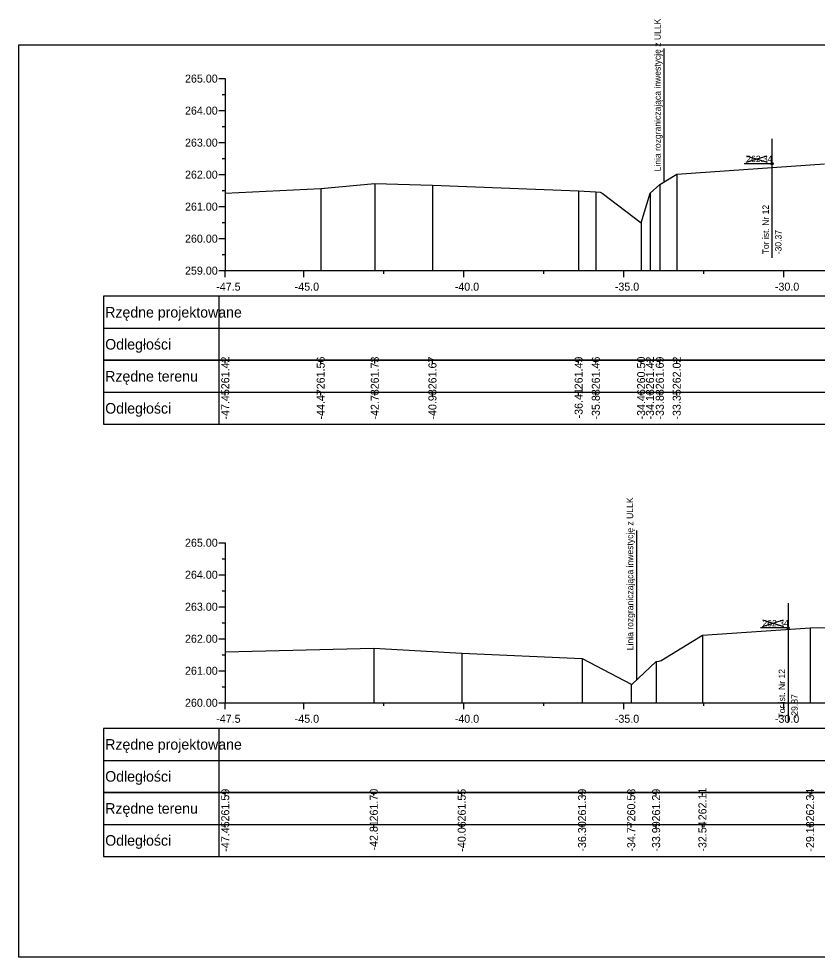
# Model space of a CAD drawing. Extents: x 6516023 to 6560129, y 5513077 to 5529206.
# Drawn here: x 6519087.01 to 6519111.95, y 5514551.66 to 5514580.98 of the extents above; entities that cross this region are included whole.
import ezdxf

# ---------------------------------------------------------------- set-up
doc = ezdxf.new("R2010")
doc.units = 0
for name, color, linetype in [('TOR_PRZEK_P-tabelka istniejace', 7, 'Continuous'), ('TOR_PRZEK_P-tabelka projektowane', 7, 'Continuous'), ('TOR_PRZEK_P-teren istniejacy', 7, 'Continuous'), ('TOR_PRZEK_P-tory istniejace', 7, 'Continuous'), ('TOR_PRZEK_P-uklad odniesienia', 7, 'Continuous'), ('TOR_PS_T-granica PKP-projektowana', 7, 'Continuous'), ('TOR_RAMKI-ramka+tabelka 1', 7, 'Continuous')]:
    doc.layers.add(name, color=color, linetype=linetype)

msp = doc.modelspace()

# ---------------------------------------------------------------- linework, layer by layer
at = {"layer": 'TOR_PRZEK_P-tabelka istniejace'}
for p, q in [((6519089.663, 5514570.306), (6519089.663, 5514568.306)), ((6519093.263, 5514570.306), (6519093.263, 5514568.306)), ((6519093.463, 5514570.206), (6519093.463, 5514570.306)), ((6519096.444, 5514570.206), (6519096.444, 5514570.306)), ((6519098.134, 5514570.206), (6519098.134, 5514570.306)), ((6519099.935, 5514570.206), (6519099.935, 5514570.306)), ((6519104.502, 5514570.206), (6519104.502, 5514570.306)), ((6519105.038, 5514570.206), (6519105.038, 5514570.306)), ((6519106.455, 5514570.206), (6519106.455, 5514570.306)), ((6519106.732, 5514570.206), (6519106.732, 5514570.306)), ((6519107.037, 5514570.206), (6519107.037, 5514570.306)), ((6519107.566, 5514570.206), (6519107.566, 5514570.306)), ((6519089.663, 5514569.306), (6519183.463, 5514569.306)), ((6519093.463, 5514569.206), (6519093.463, 5514569.306)), ((6519096.444, 5514569.206), (6519096.444, 5514569.306)), ((6519098.134, 5514569.206), (6519098.134, 5514569.306)), ((6519099.935, 5514569.206), (6519099.935, 5514569.306)), ((6519104.502, 5514569.206), (6519104.502, 5514569.306)), ((6519105.038, 5514569.206), (6519105.038, 5514569.306)), ((6519106.455, 5514569.206), (6519106.455, 5514569.306)), ((6519106.732, 5514569.206), (6519106.732, 5514569.306)), ((6519107.037, 5514569.206), (6519107.037, 5514569.306)), ((6519107.566, 5514569.206), (6519107.566, 5514569.306)), ((6519089.663, 5514556.806), (6519089.663, 5514554.806)), ((6519093.263, 5514556.806), (6519093.263, 5514554.806)), ((6519093.463, 5514556.706), (6519093.463, 5514556.806)), ((6519098.102, 5514556.706), (6519098.102, 5514556.806)), ((6519100.849, 5514556.706), (6519100.849, 5514556.806)), ((6519104.609, 5514556.706), (6519104.609, 5514556.806)), ((6519106.145, 5514556.706), (6519106.145, 5514556.806)), ((6519106.922, 5514556.706), (6519106.922, 5514556.806)), ((6519108.369, 5514556.706), (6519108.369, 5514556.806)), ((6519111.732, 5514556.706), (6519111.732, 5514556.806)), ((6519089.663, 5514555.806), (6519183.463, 5514555.806)), ((6519093.463, 5514555.706), (6519093.463, 5514555.806)), ((6519098.102, 5514555.706), (6519098.102, 5514555.806)), ((6519100.849, 5514555.706), (6519100.849, 5514555.806)), ((6519104.609, 5514555.706), (6519104.609, 5514555.806)), ((6519106.145, 5514555.706), (6519106.145, 5514555.806)), ((6519106.922, 5514555.706), (6519106.922, 5514555.806)), ((6519108.369, 5514555.706), (6519108.369, 5514555.806)), ((6519111.732, 5514555.706), (6519111.732, 5514555.806))]:
    msp.add_line(p, q, dxfattribs=at)
for points in [[(6519107.566, 5514576.122), (6519107.566, 5514573.306), (6519107.566, 5514573.176), (6519107.566, 5514573.106)], [(6519098.134, 5514575.831), (6519098.134, 5514573.306), (6519098.134, 5514573.176), (6519098.134, 5514573.106)], [(6519099.935, 5514575.781), (6519099.935, 5514573.306), (6519099.935, 5514573.176), (6519099.935, 5514573.106)], [(6519107.037, 5514575.799), (6519107.037, 5514573.306), (6519107.037, 5514573.176), (6519107.037, 5514573.106)], [(6519093.463, 5514575.53), (6519093.463, 5514573.306), (6519093.463, 5514573.176), (6519093.463, 5514573.106)], [(6519096.444, 5514575.668), (6519096.444, 5514573.306), (6519096.444, 5514573.176), (6519096.444, 5514573.106)], [(6519104.502, 5514575.595), (6519104.502, 5514573.306), (6519104.502, 5514573.176), (6519104.502, 5514573.106)], [(6519105.038, 5514575.565), (6519105.038, 5514573.306), (6519105.038, 5514573.176), (6519105.038, 5514573.106)], [(6519106.732, 5514575.525), (6519106.732, 5514573.306), (6519106.732, 5514573.176), (6519106.732, 5514573.106)], [(6519106.455, 5514574.604), (6519106.455, 5514573.306), (6519106.455, 5514573.176), (6519106.455, 5514573.106)], [(6519111.732, 5514561.947), (6519111.732, 5514559.806), (6519111.732, 5514559.676), (6519111.732, 5514559.606)], [(6519108.369, 5514561.714), (6519108.369, 5514559.806), (6519108.369, 5514559.676), (6519108.369, 5514559.606)], [(6519093.463, 5514561.201), (6519093.463, 5514559.806), (6519093.463, 5514559.676), (6519093.463, 5514559.606)], [(6519098.102, 5514561.307), (6519098.102, 5514559.806), (6519098.102, 5514559.676), (6519098.102, 5514559.606)], [(6519100.849, 5514561.156), (6519100.849, 5514559.806), (6519100.849, 5514559.676), (6519100.849, 5514559.606)], [(6519104.609, 5514560.993), (6519104.609, 5514559.806), (6519104.609, 5514559.676), (6519104.609, 5514559.606)], [(6519106.922, 5514560.895), (6519106.922, 5514559.806), (6519106.922, 5514559.676), (6519106.922, 5514559.606)], [(6519106.145, 5514560.183), (6519106.145, 5514559.806), (6519106.145, 5514559.676), (6519106.145, 5514559.606)]]:
    msp.add_lwpolyline(points, dxfattribs=at)
for points in [[(6519089.663, 5514570.306), (6519089.663, 5514568.306), (6519183.463, 5514568.306), (6519183.463, 5514570.306)], [(6519089.663, 5514556.806), (6519089.663, 5514554.806), (6519183.463, 5514554.806), (6519183.463, 5514556.806)]]:
    msp.add_lwpolyline(points, close=True, dxfattribs=at)
at = {"layer": 'TOR_PRZEK_P-tabelka projektowane'}
for p, q in [((6519089.663, 5514572.306), (6519089.663, 5514570.306)), ((6519093.263, 5514572.306), (6519093.263, 5514570.306)), ((6519089.663, 5514571.306), (6519183.463, 5514571.306)), ((6519089.663, 5514558.806), (6519089.663, 5514556.806)), ((6519093.263, 5514558.806), (6519093.263, 5514556.806)), ((6519089.663, 5514557.806), (6519183.463, 5514557.806))]:
    msp.add_line(p, q, dxfattribs=at)
for points in [[(6519089.663, 5514572.306), (6519089.663, 5514570.306), (6519183.463, 5514570.306), (6519183.463, 5514572.306)], [(6519089.663, 5514558.806), (6519089.663, 5514556.806), (6519183.463, 5514556.806), (6519183.463, 5514558.806)]]:
    msp.add_lwpolyline(points, close=True, dxfattribs=at)
at = {"layer": 'TOR_PRZEK_P-teren istniejacy'}
for points in [[(6519093.463, 5514575.53), (6519096.444, 5514575.668), (6519098.134, 5514575.831), (6519099.935, 5514575.781), (6519104.502, 5514575.595), (6519105.038, 5514575.565), (6519105.179, 5514575.559), (6519105.24, 5514575.527), (6519106.455, 5514574.604), (6519106.732, 5514575.525), (6519107.037, 5514575.799), (6519107.566, 5514576.122), (6519112.178, 5514576.441)], [(6519093.463, 5514561.201), (6519098.102, 5514561.307), (6519100.849, 5514561.156), (6519104.609, 5514560.993), (6519106.145, 5514560.183), (6519106.159, 5514560.179), (6519106.169, 5514560.184), (6519106.922, 5514560.895), (6519107.013, 5514560.906), (6519107.079, 5514560.927), (6519108.369, 5514561.714), (6519111.732, 5514561.947), (6519117.059, 5514562.035)]]:
    msp.add_lwpolyline(points, dxfattribs=at)
at = {"layer": 'TOR_PRZEK_P-tory istniejace'}
for p, q in [((6519110.538, 5514577.222), (6519110.538, 5514573.502)), ((6519109.739, 5514576.494), (6519110.391, 5514576.697)), ((6519109.739, 5514576.697), (6519110.391, 5514576.494)), ((6519110.539, 5514576.447), (6519109.673, 5514576.447)), ((6519111.046, 5514562.719), (6519111.046, 5514558.999)), ((6519110.246, 5514561.991), (6519110.898, 5514562.194)), ((6519110.246, 5514562.194), (6519110.898, 5514561.991)), ((6519111.046, 5514561.944), (6519110.18, 5514561.944))]:
    msp.add_line(p, q, dxfattribs=at)
for centre in [(6519110.539, 5514576.447), (6519111.046, 5514561.944)]:
    msp.add_circle(centre, 0.035, dxfattribs=at)
at = {"layer": 'TOR_PRZEK_P-uklad odniesienia'}
for p, q in [((6519093.263, 5514579.106), (6519093.463, 5514579.106)), ((6519093.463, 5514579.106), (6519093.463, 5514573.106)), ((6519093.363, 5514578.606), (6519093.463, 5514578.606)), ((6519093.263, 5514578.106), (6519093.463, 5514578.106)), ((6519093.363, 5514577.606), (6519093.463, 5514577.606)), ((6519093.263, 5514577.106), (6519093.463, 5514577.106)), ((6519093.363, 5514576.606), (6519093.463, 5514576.606)), ((6519093.263, 5514576.106), (6519093.463, 5514576.106)), ((6519093.363, 5514575.606), (6519093.463, 5514575.606)), ((6519093.263, 5514575.106), (6519093.463, 5514575.106)), ((6519093.363, 5514574.606), (6519093.463, 5514574.606)), ((6519093.263, 5514574.106), (6519093.463, 5514574.106)), ((6519093.363, 5514573.606), (6519093.463, 5514573.606)), ((6519093.263, 5514573.106), (6519093.463, 5514573.106)), ((6519093.463, 5514573.106), (6519183.463, 5514573.106)), ((6519093.463, 5514573.006), (6519093.463, 5514573.106)), ((6519093.463, 5514572.906), (6519093.463, 5514573.106)), ((6519095.913, 5514572.906), (6519095.913, 5514573.106)), ((6519098.413, 5514573.006), (6519098.413, 5514573.106)), ((6519100.913, 5514572.906), (6519100.913, 5514573.106)), ((6519103.413, 5514573.006), (6519103.413, 5514573.106)), ((6519105.913, 5514572.906), (6519105.913, 5514573.106)), ((6519108.413, 5514573.006), (6519108.413, 5514573.106)), ((6519110.913, 5514572.906), (6519110.913, 5514573.106)), ((6519093.263, 5514564.606), (6519093.463, 5514564.606)), ((6519093.463, 5514564.606), (6519093.463, 5514559.606)), ((6519093.363, 5514564.106), (6519093.463, 5514564.106)), ((6519093.263, 5514563.606), (6519093.463, 5514563.606)), ((6519093.363, 5514563.106), (6519093.463, 5514563.106)), ((6519093.263, 5514562.606), (6519093.463, 5514562.606)), ((6519093.363, 5514562.106), (6519093.463, 5514562.106)), ((6519093.263, 5514561.606), (6519093.463, 5514561.606)), ((6519093.363, 5514561.106), (6519093.463, 5514561.106)), ((6519093.263, 5514560.606), (6519093.463, 5514560.606)), ((6519093.363, 5514560.106), (6519093.463, 5514560.106)), ((6519093.263, 5514559.606), (6519093.463, 5514559.606)), ((6519093.463, 5514559.606), (6519183.463, 5514559.606)), ((6519093.463, 5514559.506), (6519093.463, 5514559.606)), ((6519093.463, 5514559.406), (6519093.463, 5514559.606)), ((6519095.913, 5514559.406), (6519095.913, 5514559.606)), ((6519098.413, 5514559.506), (6519098.413, 5514559.606)), ((6519100.913, 5514559.406), (6519100.913, 5514559.606)), ((6519103.413, 5514559.506), (6519103.413, 5514559.606)), ((6519105.913, 5514559.406), (6519105.913, 5514559.606)), ((6519108.413, 5514559.506), (6519108.413, 5514559.606)), ((6519110.913, 5514559.406), (6519110.913, 5514559.606))]:
    msp.add_line(p, q, dxfattribs=at)
at = {"layer": 'TOR_PS_T-granica PKP-projektowana'}
for p, q in [((6519107.178, 5514575.885), (6519107.178, 5514580.046)), ((6519106.319, 5514560.327), (6519106.319, 5514564.984))]:
    msp.add_line(p, q, dxfattribs=at)
at = {"layer": 'TOR_RAMKI-ramka+tabelka 1'}
msp.add_lwpolyline([(6519087.013, 5514580.156), (6519334.513, 5514580.156), (6519334.513, 5514551.656), (6519087.013, 5514551.656)], close=True, dxfattribs=at)

# ---------------------------------------------------------------- texts
at = {"layer": 'TOR_PRZEK_P-tabelka istniejace'}
for s, p in [('261.42', (6519093.588, 5514569.4)), ('261.56', (6519096.569, 5514569.398)), ('261.73', (6519098.259, 5514569.398)), ('261.67', (6519100.06, 5514569.398)), ('261.49', (6519104.627, 5514569.398)), ('261.46', (6519105.163, 5514569.398)), ('260.50', (6519106.58, 5514569.398)), ('261.42', (6519106.857, 5514569.4)), ('261.69', (6519107.162, 5514569.398)), ('262.02', (6519107.691, 5514569.4)), ('-47.45', (6519093.588, 5514568.453)), ('-44.47', (6519096.569, 5514568.455)), ('-42.78', (6519098.259, 5514568.454)), ('-40.98', (6519100.06, 5514568.454)), ('-36.41', (6519104.627, 5514568.489)), ('-35.88', (6519105.163, 5514568.454)), ('-34.46', (6519106.58, 5514568.454)), ('-34.18', (6519106.857, 5514568.454)), ('-33.88', (6519107.162, 5514568.454)), ('-33.35', (6519107.691, 5514568.453)), ('262.11', (6519108.494, 5514555.933)), ('262.34', (6519111.857, 5514555.899)), ('261.59', (6519093.588, 5514555.898)), ('261.70', (6519098.227, 5514555.898)), ('261.55', (6519100.974, 5514555.897)), ('261.39', (6519104.734, 5514555.898)), ('260.58', (6519106.27, 5514555.898)), ('261.29', (6519107.047, 5514555.898)), ('-47.45', (6519093.588, 5514554.953)), ('-42.81', (6519098.227, 5514554.989)), ('-40.06', (6519100.974, 5514554.954)), ('-36.30', (6519104.734, 5514554.955)), ('-34.77', (6519106.27, 5514554.955)), ('-33.99', (6519107.047, 5514554.955)), ('-32.54', (6519108.494, 5514554.955)), ('-29.18', (6519111.857, 5514554.954))]:
    msp.add_text(s, height=0.25, rotation=90, dxfattribs=at).set_placement(p)
for s, p in [('Rzędne terenu', (6519089.713, 5514569.641)), ('Odległości', (6519089.713, 5514568.641)), ('Rzędne terenu', (6519089.713, 5514556.141)), ('Odległości', (6519089.713, 5514555.141))]:
    msp.add_text(s, height=0.33, dxfattribs=at).set_placement(p)
at = {"layer": 'TOR_PRZEK_P-tabelka projektowane'}
for s, p in [('Rzędne projektowane', (6519089.713, 5514571.641)), ('Odległości', (6519089.713, 5514570.641)), ('Rzędne projektowane', (6519089.713, 5514558.141)), ('Odległości', (6519089.713, 5514557.141))]:
    msp.add_text(s, height=0.33, dxfattribs=at).set_placement(p)
at = {"layer": 'TOR_PRZEK_P-tory istniejace'}
for p in [(6519109.739, 5514576.497), (6519110.246, 5514561.994)]:
    msp.add_text('262.34', height=0.2, dxfattribs=at).set_placement(p)
for s, rotation, p in [('Tor ist. Nr 12', 90.0511, (6519110.445, 5514573.616)), ('-30.37', 90, (6519110.839, 5514573.617)), ('Tor ist. Nr 12', 90.0511, (6519110.952, 5514559.114)), ('-29.87', 90, (6519111.346, 5514559.114))]:
    msp.add_text(s, height=0.2, rotation=rotation, dxfattribs=at).set_placement(p)
at = {"layer": 'TOR_PRZEK_P-uklad odniesienia'}
for s, height, p in [('265.00', 0.25, (6519092.205, 5514578.981)), ('264.00', 0.25, (6519092.205, 5514577.981)), ('263.00', 0.25, (6519092.205, 5514576.981)), ('262.00', 0.25, (6519092.205, 5514575.981)), ('261.00', 0.25, (6519092.205, 5514574.981)), ('260.00', 0.25, (6519092.205, 5514573.981)), ('259.00', 0.25, (6519092.205, 5514572.981)), ('-', 0.0001, (6519093.463, 5514573.106)), ('-47.5', 0.25, (6519093.181, 5514572.481)), ('-45.0', 0.25, (6519095.632, 5514572.481)), ('-40.0', 0.25, (6519100.632, 5514572.481)), ('-35.0', 0.25, (6519105.632, 5514572.481)), ('-30.0', 0.25, (6519110.632, 5514572.481)), ('265.00', 0.25, (6519092.205, 5514564.481)), ('264.00', 0.25, (6519092.205, 5514563.481)), ('263.00', 0.25, (6519092.205, 5514562.481)), ('262.00', 0.25, (6519092.205, 5514561.481)), ('261.00', 0.25, (6519092.205, 5514560.481)), ('260.00', 0.25, (6519092.205, 5514559.481)), ('-', 0.0001, (6519093.463, 5514559.606)), ('-47.5', 0.25, (6519093.181, 5514558.981)), ('-45.0', 0.25, (6519095.632, 5514558.981)), ('-40.0', 0.25, (6519100.632, 5514558.981)), ('-35.0', 0.25, (6519105.632, 5514558.981)), ('-30.0', 0.25, (6519110.632, 5514558.981))]:
    msp.add_text(s, height=height, dxfattribs=at).set_placement(p)
at = {"layer": 'TOR_PS_T-granica PKP-projektowana'}
for p in [(6519107.068, 5514576.207), (6519106.209, 5514561.248)]:
    msp.add_text('Linia rozgraniczająca inwestycję z ULLK', height=0.2, rotation=90.0511, dxfattribs=at).set_placement(p)

doc.saveas('drawing.dxf')
